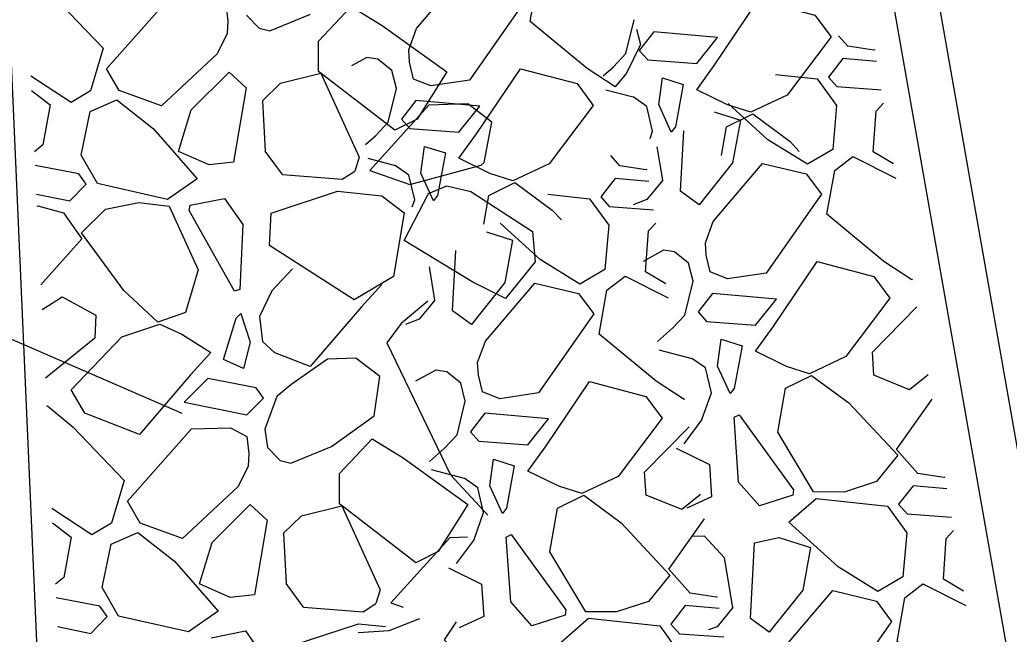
# Model space of a CAD drawing. Extents: x 3040896 to 3051146, y 687568 to 732976.
# Drawn here: x 3043950.76 to 3043974.98, y 722076.39 to 722091.42 of the extents above; entities that cross this region are included whole.
import ezdxf

# ---------------------------------------------------------------- set-up
doc = ezdxf.new("R2010")
doc.units = 0
for name, color, linetype in [('Default', 7, 'Continuous'), ('Exist Horizontal Alignment', 7, 'Continuous'), ('Exist Other Culture Area Outline', 7, 'Continuous'), ('Exist Right of Way Line', 7, 'Continuous'), ('Exist Structure Major Bridge WW', 7, 'Continuous')]:
    doc.layers.add(name, color=color, linetype=linetype)

msp = doc.modelspace()

# ---------------------------------------------------------------- linework, layer by layer
at = {"layer": 'Default'}
for p, q in [((3043955.803, 722091.799), (3043955.851, 722091.383)), ((3043956.876, 722091.145), (3043957.878, 722091.554)), ((3043955.851, 722091.383), (3043955.838, 722091.079)), ((3043956.308, 722091.529), (3043956.615, 722091.215)), ((3043965.597, 722090.589), (3043965.799, 722091.416)), ((3043956.615, 722091.215), (3043956.876, 722091.145)), ((3043966.276, 722091.119), (3043965.922, 722090.667)), ((3043967.839, 722090.982), (3043966.276, 722091.119)), ((3043960.3, 722090.376), (3043960.278, 722090.679)), ((3043965.293, 722090.267), (3043965.597, 722090.589)), ((3043971.665, 722090.675), (3043971.025, 722090.772)), ((3043971.685, 722090.685), (3043971.665, 722090.675)), ((3043959.254, 722090.495), (3043958.879, 722090.29)), ((3043959.521, 722090.456), (3043959.254, 722090.495)), ((3043959.862, 722090.179), (3043959.521, 722090.456)), ((3043960.394, 722089.968), (3043960.3, 722090.376)), ((3043955.884, 722090.138), (3043956.301, 722089.755)), ((3043959.977, 722089.738), (3043959.862, 722090.179)), ((3043965.042, 722090.044), (3043965.293, 722090.267)), ((3043965.606, 722090.111), (3043965.333, 722089.775)), ((3043966.4, 722089.343), (3043966.488, 722089.996)), ((3043966.488, 722089.996), (3043966.997, 722089.836)), ((3043969.259, 722090.082), (3043970.28, 722089.971)), ((3043951.044, 722089.688), (3043951.503, 722089.337)), ((3043956.301, 722089.755), (3043955.991, 722087.931)), ((3043959.775, 722088.911), (3043959.977, 722089.738)), ((3043968.084, 722089.335), (3043967.328, 722089.706)), ((3043956.702, 722089.438), (3043956.761, 722088.206)), ((3043960.453, 722089.441), (3043960.1, 722088.989)), ((3043962.016, 722089.304), (3043960.453, 722089.441)), ((3043966.106, 722089.295), (3043965.772, 722089.528)), ((3043969.539, 722089.574), (3043968.649, 722089.154)), ((3043966.247, 722088.691), (3043966.106, 722089.295)), ((3043966.706, 722088.668), (3043966.4, 722089.343)), ((3043968.649, 722089.154), (3043968.084, 722089.335)), ((3043959.471, 722088.59), (3043959.775, 722088.911)), ((3043966.186, 722088.516), (3043966.247, 722088.691)), ((3043966.928, 722087.224), (3043967.009, 722088.703)), ((3043959.22, 722088.366), (3043959.471, 722088.59)), ((3043957.189, 722087.628), (3043956.761, 722088.206)), ((3043960.578, 722087.665), (3043960.665, 722088.319)), ((3043960.665, 722088.319), (3043961.175, 722088.159)), ((3043966.495, 722087.493), (3043966.361, 722088.306)), ((3043972.144, 722087.89), (3043971.648, 722088.186)), ((3043962.261, 722087.657), (3043961.506, 722088.028)), ((3043958.648, 722087.517), (3043958.961, 722087.714)), ((3043959.326, 722087.732), (3043960.305, 722087.391)), ((3043960.283, 722087.617), (3043959.949, 722087.85)), ((3043960.305, 722087.391), (3043962.053, 722087.864)), ((3043963.716, 722087.896), (3043962.827, 722087.477)), ((3043966.091, 722087.744), (3043965.45, 722087.841)), ((3043966.11, 722087.753), (3043966.091, 722087.744)), ((3043955.1, 722087.527), (3043954.371, 722087.02)), ((3043957.189, 722087.628), (3043958.648, 722087.517)), ((3043960.424, 722087.014), (3043960.283, 722087.617)), ((3043960.884, 722086.99), (3043960.578, 722087.665)), ((3043962.827, 722087.477), (3043962.261, 722087.657)), ((3043954.371, 722087.02), (3043952.658, 722087.408)), ((3043956.914, 722086.69), (3043958.539, 722087.223)), ((3043958.539, 722087.223), (3043959.618, 722087.109)), ((3043960.764, 722087.165), (3043961.214, 722087.353)), ((3043961.214, 722087.353), (3043961.8, 722087.215)), ((3043967.387, 722086.89), (3043966.928, 722087.224)), ((3043954.927, 722086.881), (3043955.773, 722087.047)), ((3043955.773, 722087.047), (3043956.216, 722086.408)), ((3043960.363, 722086.838), (3043960.424, 722087.014)), ((3043963.685, 722087.151), (3043964.706, 722087.04)), ((3043951.181, 722086.859), (3043951.202, 722086.866)), ((3043951.202, 722086.866), (3043951.827, 722086.697)), ((3043952.86, 722086.781), (3043953.674, 722086.945)), ((3043953.674, 722086.945), (3043954.416, 722086.856)), ((3043956.874, 722085.899), (3043956.914, 722086.69)), ((3043956.216, 722086.408), (3043956.142, 722084.818)), ((3043961.354, 722084.293), (3043961.434, 722085.772)), ((3043966.516, 722085.777), (3043966.019, 722085.504)), ((3043966.783, 722085.738), (3043966.516, 722085.777)), ((3043967.125, 722085.461), (3043966.783, 722085.738)), ((3043967.562, 722085.658), (3043967.54, 722085.961)), ((3043967.657, 722085.25), (3043967.562, 722085.658)), ((3043956.927, 722084.789), (3043957.437, 722085.323)), ((3043960.92, 722084.562), (3043960.787, 722085.375)), ((3043966.57, 722084.959), (3043966.073, 722085.255)), ((3043967.239, 722085.02), (3043967.125, 722085.461)), ((3043967.037, 722084.192), (3043967.239, 722085.02)), ((3043972.607, 722085.072), (3043972.595, 722085.057)), ((3043956.927, 722084.789), (3043956.625, 722084.159)), ((3043967.715, 722084.722), (3043967.362, 722084.271)), ((3043969.278, 722084.586), (3043967.715, 722084.722)), ((3043961.813, 722083.959), (3043961.354, 722084.293)), ((3043971.627, 722083.284), (3043972.718, 722084.394)), ((3043956.171, 722084.235), (3043956.398, 722083.529)), ((3043956.625, 722084.159), (3043956.696, 722083.544)), ((3043966.733, 722083.871), (3043967.037, 722084.192)), ((3043953.254, 722083.658), (3043954.185, 722083.973)), ((3043954.185, 722083.973), (3043954.726, 722083.73)), ((3043966.366, 722083.545), (3043966.733, 722083.871)), ((3043952.597, 722083.626), (3043951.386, 722082.648)), ((3043954.726, 722083.73), (3043955.434, 722083.275)), ((3043967.84, 722082.947), (3043967.928, 722083.6)), ((3043967.928, 722083.6), (3043968.437, 722083.44)), ((3043956.398, 722083.529), (3043956.236, 722082.89)), ((3043956.696, 722083.544), (3043957.001, 722083.273)), ((3043956.236, 722082.89), (3043955.748, 722083.107)), ((3043958.288, 722083.114), (3043957.392, 722082.485)), ((3043967.546, 722082.899), (3043967.211, 722083.132)), ((3043969.524, 722082.939), (3043968.768, 722083.31)), ((3043970.978, 722083.178), (3043970.089, 722082.758)), ((3043960.941, 722082.846), (3043960.444, 722082.573)), ((3043961.209, 722082.807), (3043960.941, 722082.846)), ((3043961.987, 722082.727), (3043961.965, 722083.03)), ((3043967.686, 722082.295), (3043967.546, 722082.899)), ((3043968.146, 722082.272), (3043967.84, 722082.947)), ((3043970.089, 722082.758), (3043969.524, 722082.939)), ((3043961.55, 722082.529), (3043961.209, 722082.807)), ((3043962.082, 722082.319), (3043961.987, 722082.727)), ((3043957.392, 722082.485), (3043957.053, 722082.2)), ((3043961.664, 722082.089), (3043961.55, 722082.529)), ((3043956.319, 722081.751), (3043956.722, 722082.159)), ((3043957.053, 722082.2), (3043956.758, 722081.401)), ((3043967.033, 722082.141), (3043967.02, 722082.126)), ((3043967.457, 722081.635), (3043967.686, 722082.295)), ((3043951.419, 722081.962), (3043951.433, 722081.975)), ((3043954.782, 722082.065), (3043956.319, 722081.751)), ((3043961.463, 722081.261), (3043961.664, 722082.089)), ((3043962.141, 722081.791), (3043961.787, 722081.34)), ((3043963.704, 722081.655), (3043962.141, 722081.791)), ((3043967.457, 722081.635), (3043967.012, 722081.047)), ((3043968.349, 722080.107), (3043968.241, 722081.695)), ((3043956.758, 722081.401), (3043956.822, 722080.95)), ((3043966.053, 722080.353), (3043967.144, 722081.463)), ((3043956.317, 722081.22), (3043956.365, 722080.804)), ((3043961.158, 722080.94), (3043961.463, 722081.261)), ((3043956.822, 722080.95), (3043957.129, 722080.636)), ((3043957.39, 722080.567), (3043958.392, 722080.975)), ((3043960.791, 722080.614), (3043961.158, 722080.94)), ((3043956.365, 722080.804), (3043956.352, 722080.5)), ((3043962.266, 722080.016), (3043962.353, 722080.669)), ((3043962.353, 722080.669), (3043962.863, 722080.509)), ((3043957.129, 722080.636), (3043957.39, 722080.567)), ((3043967.638, 722080.539), (3043967.687, 722079.748)), ((3043961.971, 722079.967), (3043961.637, 722080.201)), ((3043963.949, 722080.007), (3043963.194, 722080.378)), ((3043965.404, 722080.246), (3043964.514, 722079.827)), ((3043973.383, 722080.224), (3043972.742, 722080.321)), ((3043973.402, 722080.234), (3043973.383, 722080.224)), ((3043962.112, 722079.364), (3043961.971, 722079.967)), ((3043962.571, 722079.341), (3043962.266, 722080.016)), ((3043964.514, 722079.827), (3043963.949, 722080.007)), ((3043968.862, 722079.523), (3043968.349, 722080.107)), ((3043971.725, 722080.12), (3043970.936, 722079.864)), ((3043967.687, 722079.748), (3043967.088, 722079.472)), ((3043969.684, 722079.785), (3043968.862, 722079.523)), ((3043969.585, 722079.124), (3043970.251, 722079.71)), ((3043970.936, 722079.864), (3043970.189, 722079.868)), ((3043970.251, 722079.71), (3043971.998, 722079.52)), ((3043956.398, 722079.56), (3043956.815, 722079.176)), ((3043961.883, 722078.703), (3043962.112, 722079.364)), ((3043951.558, 722079.109), (3043952.017, 722078.759)), ((3043956.815, 722079.176), (3043956.505, 722077.352)), ((3043957.215, 722078.859), (3043957.275, 722077.627)), ((3043962.774, 722077.176), (3043962.666, 722078.764)), ((3043967.522, 722078.784), (3043967.211, 722078.773)), ((3043967.522, 722078.784), (3043968.012, 722078.259)), ((3043961.883, 722078.703), (3043961.437, 722078.115)), ((3043968.646, 722076.773), (3043968.746, 722078.621)), ((3043968.212, 722077.042), (3043968.012, 722078.259)), ((3043957.702, 722077.049), (3043957.275, 722077.627)), ((3043962.063, 722077.608), (3043962.113, 722076.817)), ((3043973.861, 722077.439), (3043973.365, 722077.735)), ((3043967.808, 722077.293), (3043967.167, 722077.39)), ((3043967.828, 722077.302), (3043967.808, 722077.293)), ((3043957.702, 722077.049), (3043959.162, 722076.938)), ((3043959.162, 722076.938), (3043959.475, 722077.135)), ((3043959.84, 722077.153), (3043960.144, 722077.047)), ((3043963.288, 722076.592), (3043962.774, 722077.176)), ((3043966.151, 722077.189), (3043965.362, 722076.933)), ((3043954.885, 722076.441), (3043953.172, 722076.829)), ((3043955.614, 722076.948), (3043954.885, 722076.441)), ((3043962.113, 722076.817), (3043961.513, 722076.541)), ((3043964.109, 722076.853), (3043963.288, 722076.592)), ((3043964.011, 722076.192), (3043964.677, 722076.779)), ((3043965.362, 722076.933), (3043964.614, 722076.936)), ((3043964.677, 722076.779), (3043966.423, 722076.589)), ((3043957.428, 722076.111), (3043959.053, 722076.644)), ((3043959.053, 722076.644), (3043959.709, 722076.575)), ((3043960.545, 722076.764), (3043959.795, 722076.466)), ((3043969.104, 722076.439), (3043968.646, 722076.773)), ((3043955.441, 722076.302), (3043956.287, 722076.468)), ((3043956.287, 722076.468), (3043956.73, 722075.83)), ((3043959.795, 722076.466), (3043959.048, 722076.421))]:
    msp.add_line(p, q, dxfattribs=at)
for points in [[(3043965.333, 722089.775), (3043964.645, 722090.225), (3043963.254, 722091.378), (3043963.442, 722092.45), (3043963.887, 722092.791), (3043964.939, 722092.261)], [(3043950.919, 722092.554), (3043951.551, 722092.029), (3043952.802, 722090.725), (3043952.492, 722089.681), (3043952.012, 722089.393), (3043951.027, 722090.039)], [(3043960.278, 722090.679), (3043960.467, 722091.202), (3043961.678, 722092.622), (3043962.746, 722092.366), (3043963.118, 722091.87), (3043961.766, 722089.937), (3043960.82, 722089.797), (3043960.394, 722089.968)], [(3043955.838, 722091.079), (3043955.591, 722090.581), (3043954.225, 722089.309), (3043953.194, 722089.685), (3043952.88, 722090.22), (3043954.444, 722091.986), (3043955.4, 722092.018), (3043955.803, 722091.799)], [(3043967.328, 722089.706), (3043967.758, 722090.301), (3043968.836, 722091.898), (3043970.221, 722091.532), (3043970.62, 722091), (3043969.539, 722089.574)], [(3043958.87, 722091.741), (3043959.628, 722091.278), (3043961.213, 722090.141), (3043960.482, 722088.986), (3043959.937, 722088.715), (3043958.066, 722090.155), (3043958.066, 722090.896), (3043958.87, 722091.741)], [(3043965.857, 722091.187), (3043965.955, 722090.813), (3043965.606, 722090.111)], [(3043965.922, 722090.667), (3043966.13, 722090.434), (3043967.33, 722090.344), (3043967.839, 722090.982)], [(3043971.025, 722090.772), (3043970.798, 722091.025)], [(3043971.732, 722090.395), (3043970.906, 722090.467), (3043970.553, 722090.016), (3043970.761, 722089.783), (3043971.846, 722089.702)], [(3043954.645, 722088.198), (3043954.953, 722089.211), (3043955.884, 722090.138)], [(3043956.702, 722089.438), (3043957.138, 722089.863), (3043958.129, 722090.11), (3043959.062, 722088.055), (3043958.961, 722087.714)], [(3043961.506, 722088.028), (3043961.935, 722088.623), (3043963.014, 722090.22), (3043964.398, 722089.854), (3043964.797, 722089.322), (3043963.716, 722087.896)], [(3043970.28, 722089.971), (3043970.751, 722089.32), (3043970.658, 722088.241), (3043970.044, 722087.883), (3043969.072, 722088.483), (3043968.095, 722089.369)], [(3043965.102, 722089.705), (3043965.772, 722089.528)], [(3043966.997, 722089.836), (3043966.807, 722088.795), (3043966.706, 722088.668)], [(3043952.658, 722087.408), (3043952.264, 722088.108), (3043952.481, 722089.17), (3043953.131, 722089.456), (3043954.028, 722088.749), (3043955.1, 722087.527)], [(3043971.648, 722088.186), (3043971.719, 722089.181), (3043971.9, 722089.375)], [(3043951.503, 722089.337), (3043951.319, 722088.357), (3043951.117, 722088.185)], [(3043962.053, 722087.864), (3043962.129, 722087.929), (3043962.313, 722088.909), (3043961.725, 722089.358), (3043960.769, 722089.327), (3043959.326, 722087.732)], [(3043960.1, 722088.989), (3043960.308, 722088.756), (3043961.508, 722088.667), (3043962.016, 722089.304)], [(3043967.756, 722089.161), (3043968.397, 722088.96)], [(3043968.397, 722088.96), (3043968.206, 722087.919), (3043967.387, 722086.89)], [(3043967.936, 722088.099), (3043968.059, 722088.8), (3043968.701, 722089.112)], [(3043968.701, 722089.112), (3043969.614, 722088.439), (3043969.839, 722088.198)], [(3043955.991, 722087.931), (3043955.39, 722087.866), (3043954.645, 722088.198)], [(3043959.28, 722088.028), (3043959.949, 722087.85)], [(3043961.175, 722088.159), (3043960.985, 722087.117), (3043960.884, 722086.99)], [(3043965.45, 722087.841), (3043965.224, 722088.094)], [(3043972.595, 722085.057), (3043971.907, 722085.507), (3043970.516, 722086.66), (3043970.705, 722087.731), (3043971.149, 722088.073), (3043972.201, 722087.543)], [(3043951.167, 722087.153), (3043951.98, 722086.987), (3043952.383, 722087.395), (3043952.202, 722087.65), (3043951.133, 722087.854)], [(3043967.54, 722085.961), (3043967.729, 722086.484), (3043968.94, 722087.904), (3043970.008, 722087.648), (3043970.381, 722087.152), (3043969.029, 722085.219), (3043968.083, 722085.079), (3043967.657, 722085.25)], [(3043962.113, 722086.421), (3043962.236, 722087.122), (3043962.878, 722087.434)], [(3043962.878, 722087.434), (3043963.792, 722086.762), (3043964.017, 722086.52)], [(3043966.158, 722087.464), (3043965.332, 722087.536), (3043964.978, 722087.085), (3043965.186, 722086.851), (3043966.272, 722086.77)], [(3043966.495, 722087.493), (3043966.11, 722087.021), (3043965.772, 722086.894)], [(3043961.8, 722087.215), (3043963.306, 722086.237), (3043963.372, 722085.499), (3043962.645, 722084.598), (3043961.848, 722085.002), (3043960.166, 722086.017), (3043960.764, 722087.165)], [(3043959.618, 722087.109), (3043960.167, 722086.695), (3043959.903, 722085.137), (3043958.944, 722084.564), (3043956.874, 722085.899)], [(3043964.706, 722087.04), (3043965.177, 722086.389), (3043965.083, 722085.309), (3043964.469, 722084.952), (3043963.498, 722085.552), (3043962.52, 722086.438)], [(3043954.138, 722084.021), (3043953.308, 722084.794), (3043952.267, 722086.202), (3043952.86, 722086.781)], [(3043954.416, 722086.856), (3043955.121, 722085.301), (3043954.812, 722084.258), (3043954.138, 722084.021)], [(3043956.142, 722084.818), (3043956.012, 722084.775), (3043954.901, 722086.753), (3043954.927, 722086.881)], [(3043951.827, 722086.697), (3043952.28, 722086.056), (3043951.275, 722084.931)], [(3043962.182, 722086.23), (3043962.822, 722086.029)], [(3043966.073, 722085.255), (3043966.144, 722086.25), (3043966.326, 722086.444)], [(3043954.731, 722081.782), (3043944.527, 722086.212)], [(3043962.822, 722086.029), (3043962.632, 722084.987), (3043961.813, 722083.959)], [(3043968.768, 722083.31), (3043969.197, 722083.905), (3043970.276, 722085.502), (3043971.66, 722085.135), (3043972.059, 722084.604), (3043970.978, 722083.178)], [(3043967.02, 722082.126), (3043966.333, 722082.576), (3043964.942, 722083.729), (3043965.13, 722084.8), (3043965.575, 722085.142), (3043966.627, 722084.612)], [(3043959.618, 722084.939), (3043959.124, 722084.397), (3043957.87, 722082.933), (3043957.001, 722083.273)], [(3043961.965, 722083.03), (3043962.154, 722083.553), (3043963.366, 722084.973), (3043964.434, 722084.717), (3043964.806, 722084.221), (3043963.454, 722082.288), (3043962.508, 722082.148), (3043962.082, 722082.319)], [(3043951.304, 722084.33), (3043951.799, 722084.642), (3043952.623, 722084.191), (3043952.597, 722083.626)], [(3043960.749, 722084.537), (3043960.094, 722083.99), (3043959.74, 722083.512), (3043961.302, 722080.289), (3043962.217, 722079.302)], [(3043960.92, 722084.562), (3043960.536, 722084.09), (3043960.198, 722083.963)], [(3043967.362, 722084.271), (3043967.57, 722084.038), (3043968.77, 722083.948), (3043969.278, 722084.586)], [(3043955.748, 722083.107), (3043956.056, 722084.12), (3043956.171, 722084.235)], [(3043955.434, 722083.275), (3043954.94, 722082.732), (3043953.686, 722081.269), (3043952.353, 722081.791), (3043952.017, 722082.365), (3043953.254, 722083.658)], [(3043966.401, 722083.347), (3043967.211, 722083.132)], [(3043968.437, 722083.44), (3043968.247, 722082.399), (3043968.146, 722082.272)], [(3043959.573, 722082.688), (3043958.985, 722083.137), (3043958.288, 722083.114)], [(3043972.992, 722082.733), (3043972.536, 722082.366), (3043971.666, 722082.72), (3043971.627, 722083.284)], [(3043956.722, 722082.159), (3043956.541, 722082.415), (3043955.359, 722082.64), (3043954.782, 722082.065)], [(3043958.392, 722080.975), (3043959.431, 722081.729), (3043959.573, 722082.688)], [(3043970.189, 722079.868), (3043969.31, 722081.332), (3043969.499, 722082.404), (3043970.141, 722082.716)], [(3043970.141, 722082.716), (3043971.054, 722082.043), (3043972.249, 722080.763), (3043971.725, 722080.12)], [(3043963.194, 722080.378), (3043963.623, 722080.974), (3043964.701, 722082.571), (3043966.086, 722082.204), (3043966.485, 722081.673), (3043965.404, 722080.246)], [(3043972.742, 722080.321), (3043972.219, 722080.906), (3043973.089, 722082.139)], [(3043951.433, 722081.975), (3043952.065, 722081.45), (3043953.315, 722080.146), (3043953.006, 722079.103), (3043952.525, 722078.814), (3043951.541, 722079.46)], [(3043961.787, 722081.34), (3043961.996, 722081.107), (3043963.196, 722081.017), (3043963.704, 722081.655)], [(3043968.241, 722081.695), (3043968.365, 722081.753), (3043969.695, 722079.915), (3043969.684, 722079.785)], [(3043956.352, 722080.5), (3043956.105, 722080.003), (3043954.739, 722078.73), (3043953.707, 722079.106), (3043953.394, 722079.642), (3043954.958, 722081.408), (3043955.914, 722081.439), (3043956.317, 722081.22)], [(3043959.384, 722081.162), (3043960.142, 722080.699), (3043961.727, 722079.562), (3043960.996, 722078.408), (3043960.451, 722078.136), (3043958.58, 722079.576), (3043958.58, 722080.317), (3043959.384, 722081.162)], [(3043966.828, 722080.938), (3043967.638, 722080.539)], [(3043960.826, 722080.415), (3043961.637, 722080.201)], [(3043962.863, 722080.509), (3043962.673, 722079.468), (3043962.571, 722079.341)], [(3043967.417, 722079.801), (3043966.961, 722079.435), (3043966.091, 722079.788), (3043966.053, 722080.353)], [(3043973.45, 722079.944), (3043972.623, 722080.016), (3043972.27, 722079.565), (3043972.478, 722079.331), (3043973.564, 722079.25)], [(3043964.614, 722076.936), (3043963.736, 722078.401), (3043963.924, 722079.473), (3043964.566, 722079.784)], [(3043964.566, 722079.784), (3043965.479, 722079.112), (3043966.674, 722077.831), (3043966.151, 722077.189)], [(3043955.159, 722077.619), (3043955.466, 722078.632), (3043956.398, 722079.56)], [(3043957.215, 722078.859), (3043957.651, 722079.284), (3043958.643, 722079.531), (3043959.576, 722077.476), (3043959.475, 722077.135)], [(3043971.998, 722079.52), (3043972.469, 722078.869), (3043972.375, 722077.789), (3043971.761, 722077.432), (3043970.789, 722078.032), (3043969.585, 722079.124)], [(3043967.167, 722077.39), (3043966.645, 722077.975), (3043967.515, 722079.208)], [(3043952.017, 722078.759), (3043951.833, 722077.778), (3043951.631, 722077.607)], [(3043953.172, 722076.829), (3043952.778, 722077.529), (3043952.994, 722078.591), (3043953.645, 722078.877), (3043954.542, 722078.17), (3043955.614, 722076.948)], [(3043961.721, 722078.762), (3043961.283, 722078.748), (3043959.84, 722077.153)], [(3043962.666, 722078.764), (3043962.79, 722078.822), (3043964.121, 722076.984), (3043964.109, 722076.853)], [(3043968.746, 722078.621), (3043969.336, 722078.753), (3043970.114, 722078.509)], [(3043973.365, 722077.735), (3043973.436, 722078.73), (3043973.617, 722078.924)], [(3043970.114, 722078.509), (3043969.924, 722077.467), (3043969.104, 722076.439)], [(3043961.253, 722078.007), (3043962.063, 722077.608)], [(3043956.505, 722077.352), (3043955.904, 722077.287), (3043955.159, 722077.619)], [(3043974.312, 722074.606), (3043973.624, 722075.056), (3043972.234, 722076.209), (3043972.422, 722077.28), (3043972.866, 722077.622), (3043973.918, 722077.092)], [(3043951.681, 722076.574), (3043952.494, 722076.408), (3043952.896, 722076.816), (3043952.716, 722077.071), (3043951.647, 722077.276)], [(3043969.257, 722075.51), (3043969.446, 722076.033), (3043970.658, 722077.453), (3043971.725, 722077.197), (3043972.098, 722076.701), (3043970.746, 722074.768), (3043969.8, 722074.628), (3043969.374, 722074.799)], [(3043967.875, 722077.013), (3043967.049, 722077.085), (3043966.695, 722076.633), (3043966.904, 722076.4), (3043967.989, 722076.319)], [(3043968.212, 722077.042), (3043967.828, 722076.57), (3043967.616, 722076.491)], [(3043961.44, 722076.686), (3043961.145, 722076.253), (3043961.368, 722076.034), (3043962.456, 722076.024)], [(3043966.423, 722076.589), (3043966.894, 722075.938), (3043966.8, 722074.858), (3043966.187, 722074.5), (3043965.215, 722075.101), (3043964.011, 722076.192)], [(3043959.048, 722076.421), (3043959.044, 722076.428)]]:
    msp.add_lwpolyline(points, dxfattribs=at)
at = {"layer": 'Exist Horizontal Alignment'}
msp.add_arc((3047143.478, 722946.481), 3274.364, 179.827486, 209.692497, dxfattribs=at)
at = {"layer": 'Exist Other Culture Area Outline'}
msp.add_lwpolyline([(3043955.312, 722128.683), (3043949.696, 722109.538), (3043952.041, 722056.289), (3043970.953, 721971.86), (3043989.554, 721913.266)], dxfattribs=at)
at = {"layer": 'Exist Right of Way Line'}
for radius in [3324.364, 3224.364]:
    msp.add_arc((3047143.478, 722946.481), radius, 179.827486, 209.692497, dxfattribs=at)
at = {"layer": 'Exist Structure Major Bridge WW'}
for points in [[(3044009.351, 721920.923), (3043990.063, 721996.475), (3043966.392, 722130.806)], [(3044008.285, 721920.651), (3043988.987, 721996.243), (3043965.309, 722130.615)]]:
    msp.add_lwpolyline(points, dxfattribs=at)

doc.saveas('drawing.dxf')
